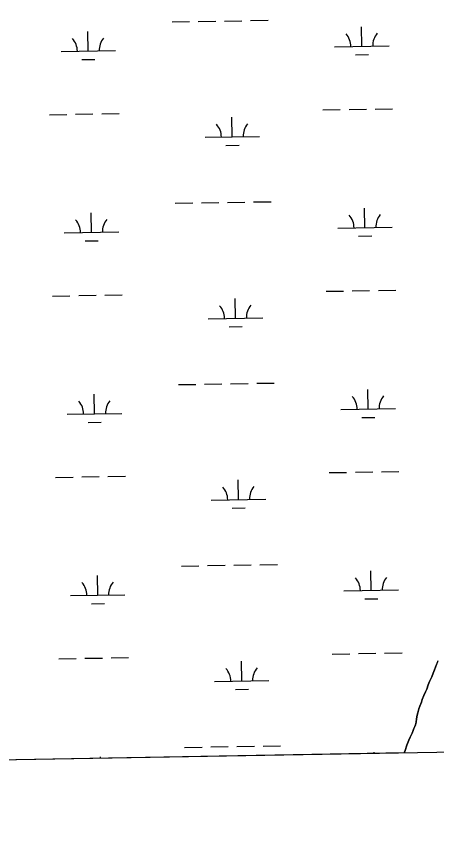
# Model space of a CAD drawing. Extents: x 3892998 to 3931244, y 278583 to 304547.
# Drawn here: x 3905204 to 3905975, y 284015 to 285516 of the extents above; entities that cross this region are included whole.
import ezdxf

# ---------------------------------------------------------------- set-up
doc = ezdxf.new("R2010")
doc.units = 0
for name, color, linetype in [('V-GRID-FRAM', 7, 'Continuous'), ('V-TOPO-SHOR', 7, 'Continuous'), ('V-WETL-SWMP', 7, 'Continuous')]:
    doc.layers.add(name, color=color, linetype=linetype)

msp = doc.modelspace()

# ---------------------------------------------------------------- linework, layer by layer
at = {"layer": 'V-GRID-FRAM'}
msp.add_lwpolyline([(3896958.4, 302195.2), (3928823.6, 302746.7), (3929146.3, 284567.1), (3897265.1, 284015.2), (3896958.4, 302195.2)], dxfattribs=at)
at = {"layer": 'V-TOPO-SHOR'}
for points in [[(3905934.7, 284213.3), (3905936.2, 284216.5), (3905937.4, 284221.3), (3905938, 284227.4), (3905939.1, 284234.2), (3905940.6, 284238.6), (3905942.5, 284245.9), (3905944, 284251.1), (3905947, 284258.4), (3905948.5, 284263.2), (3905951.2, 284270.5), (3905954.3, 284276.9), (3905956.6, 284281.8), (3905959.6, 284290.2), (3905961.9, 284296.3), (3905966.1, 284304.8), (3905968.8, 284311.2), (3905971.1, 284317.7), (3905974.9, 284327.4)], [(3905915.2, 284165), (3905917, 284169.7), (3905920.4, 284179.1), (3905923.8, 284188.5), (3905926.3, 284194.2), (3905929.7, 284201.5), (3905931.8, 284206.4), (3905933, 284210), (3905934.7, 284213.3)]]:
    msp.add_lwpolyline(points, dxfattribs=at)
at = {"layer": 'V-WETL-SWMP'}
for p, q in [((3905489.5, 285505.7), (3905521.5, 285506.3)), ((3905537.5, 285506.6), (3905569.5, 285507.1)), ((3905585.5, 285507.4), (3905617.5, 285507.9)), ((3905633.5, 285508.2), (3905665.5, 285508.8)), ((3905837.7, 285461), (3905837, 285497)), ((3905335.8, 285452.3), (3905335.2, 285488.3)), ((3905285.8, 285451.4), (3905385.8, 285453.2)), ((3905787.7, 285460.1), (3905887.6, 285461.9)), ((3905324.1, 285436.7), (3905348.1, 285437.1)), ((3905825.9, 285445.4), (3905849.9, 285445.8)), ((3905862.2, 285346), (3905894.2, 285346.5)), ((3905264.4, 285335.6), (3905296.4, 285336.2)), ((3905312.4, 285336.5), (3905344.4, 285337)), ((3905360.4, 285337.3), (3905392.4, 285337.8)), ((3905600, 285295), (3905599.4, 285331)), ((3905766.3, 285344.3), (3905798.2, 285344.9)), ((3905814.2, 285345.1), (3905846.2, 285345.7)), ((3905550, 285294.1), (3905650, 285295.9)), ((3905588.3, 285279.4), (3905612.3, 285279.8)), ((3905495.3, 285173.1), (3905527.3, 285173.7)), ((3905543.3, 285173.9), (3905575.3, 285174.5)), ((3905591.3, 285174.8), (3905623.2, 285175.3)), ((3905639.2, 285175.6), (3905671.2, 285176.1)), ((3905341.6, 285119.7), (3905341, 285155.7)), ((3905843.4, 285128.4), (3905842.8, 285164.4)), ((3905793.4, 285127.5), (3905893.4, 285129.2)), ((3905291.6, 285118.8), (3905391.6, 285120.6)), ((3905831.7, 285112.7), (3905855.7, 285113.2)), ((3905329.8, 285104.1), (3905353.8, 285104.5)), ((3905270.2, 285003), (3905302.2, 285003.6)), ((3905318.2, 285003.8), (3905350.2, 285004.4)), ((3905366.2, 285004.7), (3905398.2, 285005.2)), ((3905772, 285011.7), (3905804, 285012.2)), ((3905820, 285012.5), (3905852, 285013.1)), ((3905868, 285013.4), (3905900, 285013.9)), ((3905605.8, 284962.4), (3905605.2, 284998.4)), ((3905555.8, 284961.5), (3905655.8, 284963.2)), ((3905594, 284946.7), (3905618, 284947.2)), ((3905501, 284840.5), (3905533, 284841)), ((3905549, 284841.3), (3905581, 284841.9)), ((3905597, 284842.1), (3905629, 284842.7)), ((3905645, 284843), (3905677, 284843.5)), ((3905347.3, 284787.1), (3905346.7, 284823.1)), ((3905849.2, 284795.8), (3905848.5, 284831.7)), ((3905799.2, 284794.9), (3905899.2, 284796.6)), ((3905297.3, 284786.2), (3905397.3, 284787.9)), ((3905837.4, 284780.1), (3905861.4, 284780.5)), ((3905335.6, 284771.4), (3905359.6, 284771.8)), ((3905275.9, 284670.4), (3905307.9, 284670.9)), ((3905323.9, 284671.2), (3905355.9, 284671.8)), ((3905371.9, 284672), (3905403.9, 284672.6)), ((3905777.8, 284679.1), (3905809.8, 284679.6)), ((3905825.8, 284679.9), (3905857.8, 284680.5)), ((3905873.8, 284680.7), (3905905.8, 284681.3)), ((3905611.5, 284629.8), (3905610.9, 284665.7)), ((3905561.5, 284628.9), (3905661.5, 284630.6)), ((3905599.8, 284614.1), (3905623.8, 284614.5)), ((3905506.8, 284507.8), (3905538.8, 284508.4)), ((3905554.8, 284508.7), (3905586.8, 284509.2)), ((3905602.8, 284509.5), (3905634.8, 284510.1)), ((3905650.8, 284510.3), (3905682.8, 284510.9)), ((3905854.9, 284463.1), (3905854.3, 284499.1)), ((3905353.1, 284454.4), (3905352.5, 284490.4)), ((3905804.9, 284462.3), (3905904.9, 284464)), ((3905303.1, 284453.6), (3905403.1, 284455.3)), ((3905843.2, 284447.5), (3905867.2, 284447.9)), ((3905341.4, 284438.8), (3905365.4, 284439.2)), ((3905783.5, 284346.4), (3905815.5, 284347)), ((3905831.5, 284347.3), (3905863.5, 284347.8)), ((3905879.5, 284348.1), (3905911.5, 284348.7)), ((3905281.7, 284337.8), (3905313.7, 284338.3)), ((3905329.7, 284338.6), (3905361.7, 284339.1)), ((3905377.7, 284339.4), (3905409.7, 284340)), ((3905617.3, 284297.1), (3905616.7, 284333.1)), ((3905974.9, 284327.4), (3905971.1, 284317.7)), ((3905977.2, 284333.8), (3905974.9, 284327.4)), ((3905968.8, 284311.2), (3905966.1, 284304.8)), ((3905971.1, 284317.7), (3905968.8, 284311.2)), ((3905567.3, 284296.3), (3905667.3, 284298)), ((3905961.9, 284296.3), (3905959.6, 284290.2)), ((3905966.1, 284304.8), (3905961.9, 284296.3)), ((3905605.6, 284281.5), (3905629.6, 284281.9)), ((3905956.6, 284281.8), (3905954.3, 284276.9)), ((3905959.6, 284290.2), (3905956.6, 284281.8)), ((3905951.2, 284270.5), (3905948.5, 284263.2)), ((3905954.3, 284276.9), (3905951.2, 284270.5)), ((3905944, 284251.1), (3905942.5, 284245.9)), ((3905947, 284258.4), (3905944, 284251.1)), ((3905948.5, 284263.2), (3905947, 284258.4)), ((3905940.6, 284238.6), (3905939.1, 284234.2)), ((3905942.5, 284245.9), (3905940.6, 284238.6)), ((3905937.4, 284221.3), (3905936.2, 284216.5)), ((3905938, 284227.4), (3905937.4, 284221.3)), ((3905939.1, 284234.2), (3905938, 284227.4)), ((3905931.8, 284206.4), (3905929.7, 284201.5)), ((3905933, 284210), (3905931.8, 284206.4)), ((3905934.7, 284213.3), (3905933, 284210)), ((3905936.2, 284216.5), (3905934.7, 284213.3)), ((3905926.3, 284194.2), (3905923.8, 284188.5)), ((3905929.7, 284201.5), (3905926.3, 284194.2)), ((3905512.5, 284175.2), (3905544.5, 284175.8)), ((3905560.5, 284176.1), (3905592.5, 284176.6)), ((3905608.5, 284176.9), (3905640.5, 284177.4)), ((3905656.5, 284177.7), (3905688.5, 284178.3)), ((3905920.4, 284179.1), (3905917, 284169.7)), ((3905923.8, 284188.5), (3905920.4, 284179.1)), ((3905915.2, 284165), (3904598.7, 284142.2)), ((3905860.1, 284164), (3905860.1, 284166.5)), ((3905917, 284169.7), (3905915.2, 284165)), ((3905358.3, 284155.3), (3905358.2, 284157.8))]:
    msp.add_line(p, q, dxfattribs=at)
for centre, start, end in [((3905782.4, 285460.5), 0.2199, 41.7635), ((3905892.9, 285462.4), 140.2199, 181.7635), ((3905280.6, 285451.8), 0.2199, 41.7635), ((3905391, 285453.7), 140.2199, 181.7635), ((3905544.8, 285294.5), 0.2199, 41.7635), ((3905655.2, 285296.4), 140.2199, 181.7635), ((3905788.2, 285127.9), 0.2199, 41.7635), ((3905898.6, 285129.8), 140.2199, 181.7635), ((3905286.3, 285119.2), 0.2199, 41.7635), ((3905396.8, 285121.1), 140.2199, 181.7635), ((3905661, 284963.8), 140.2199, 181.7635), ((3905550.5, 284961.9), 0.2199, 41.7635), ((3905292.1, 284786.6), 0.2199, 41.7635), ((3905402.6, 284788.5), 140.2199, 181.7635), ((3905793.9, 284795.3), 0.2199, 41.7635), ((3905904.4, 284797.2), 140.2199, 181.7635), ((3905556.3, 284629.3), 0.2199, 41.7635), ((3905666.8, 284631.2), 140.2199, 181.7635), ((3905297.9, 284454), 0.2199, 41.7635), ((3905408.3, 284455.9), 140.2199, 181.7635), ((3905799.7, 284462.6), 0.2199, 41.7635), ((3905910.2, 284464.6), 140.2199, 181.7635), ((3905562, 284296.6), 0.2199, 41.7635), ((3905672.5, 284298.6), 140.2199, 181.7635)]:
    msp.add_arc(centre, 35.2, start, end, dxfattribs=at)

doc.saveas('drawing.dxf')
